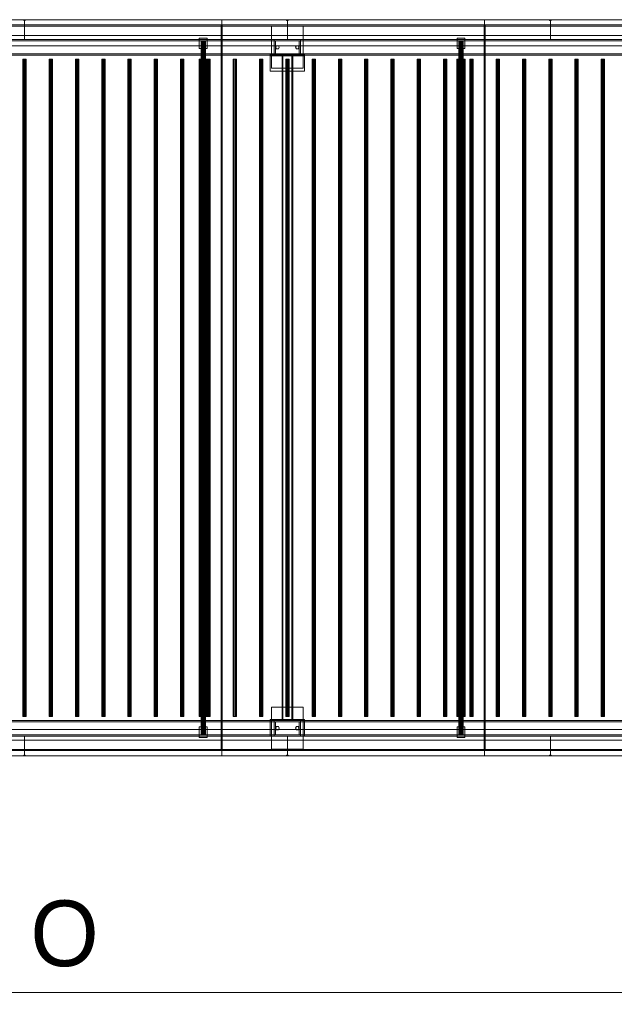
# Model space of a CAD drawing. Header units: millimetres. Extents: x -2233 to 61924, y -68080 to 6847.
# Tile 885 of 1022: x 51443 to 53704, y -20345 to -16600. Entities that reach past the tile are written whole.
import ezdxf

# ---------------------------------------------------------------- set-up
doc = ezdxf.new("R2010")
doc.units = ezdxf.units.MM
doc.layers.add('COTAS_O', color=1, linetype='Continuous', lineweight=0)
doc.layers.add('superior_secador', color=7, linetype='Continuous', lineweight=0)
doc.dimstyles.new('R19_100', dxfattribs={"dimtxt": 250, "dimasz": 150, "dimexe": 150, "dimexo": 80, "dimgap": 100, "dimtad": 1, "dimtih": 1, "dimtoh": 1, "dimdsep": 46, "dimcen": 0.09, "dimadec": 0, "dimazin": 0, "dimtfac": 1, "dimtdec": 4, "dimtofl": 0, "dimtmove": 0, "dimatfit": 3, "dimfxl": 1, "dimtolj": 1, "dimtzin": 0, "dimarcsym": 0})

# ---------------------------------------------------------------- blocks, each defined once
blk = doc.blocks.new('DIM_R27_44')
at = {"layer": 'COTAS_O'}
for p, q in [((40461.1, -19400), (40461.1, -20300)), ((60461.1, -19400), (60461.1, -20300)), ((40461.1, -20300), (40611.1, -20255)), ((60461.1, -20300), (60311.1, -20255)), ((40461.1, -20300), (60461.1, -20300)), ((40461.1, -20300), (40611.1, -20345)), ((60461.1, -20300), (60311.1, -20345))]:
    blk.add_line(p, q, dxfattribs=at)
blk.add_text('20000 O', height=250, dxfattribs=at).set_placement((50461.1, -20200))

msp = doc.modelspace()

# ---------------------------------------------------------------- linework, layer by layer
at = {"layer": 'superior_secador'}
for p, q in [((40461.134, -16600), (60461.134, -16600)), ((60461.134, -16620), (40461.134, -16620)), ((60461.134, -16624), (40461.134, -16624)), ((50686.134, -16600), (51461.134, -16600)), ((51211.134, -16600), (52211.134, -16600)), ((51458.134, -16603), (51458.134, -16600)), ((51458.134, -16600), (51464.134, -16600)), ((51464.134, -16603), (51458.134, -16603)), ((51461.134, -16600), (51461.134, -16675)), ((51461.134, -16600), (52461.134, -16600)), ((51464.134, -16600), (51464.134, -16603)), ((52209.134, -19380), (52209.134, -16620)), ((52209.134, -16620), (52213.134, -16620)), ((52211.134, -16600), (52211.134, -19400)), ((52211.134, -16600), (53211.134, -16600)), ((52213.134, -16620), (52213.134, -19380)), ((52401.134, -16785), (52401.134, -16625)), ((52401.134, -16625), (52521.134, -16625)), ((52458.134, -16603), (52458.134, -16600)), ((52458.134, -16600), (52464.134, -16600)), ((52464.134, -16603), (52458.134, -16603)), ((52461.134, -16600), (52461.134, -16675)), ((52461.134, -16600), (53461.134, -16600)), ((52464.134, -16600), (52464.134, -16603)), ((52521.134, -16625), (52521.134, -16785)), ((53209.134, -19380), (53209.134, -16620)), ((53209.134, -16620), (53213.134, -16620)), ((53211.134, -16600), (53211.134, -19400)), ((53211.134, -16600), (54211.134, -16600)), ((53213.134, -16620), (53213.134, -19380)), ((53458.134, -16603), (53458.134, -16600)), ((53458.134, -16600), (53464.134, -16600)), ((53464.134, -16603), (53458.134, -16603)), ((53461.134, -16600), (53461.134, -16675)), ((53461.134, -16600), (54036.134, -16600)), ((53464.134, -16600), (53464.134, -16603)), ((40811.134, -16660), (60111.134, -16660)), ((40461.134, -16675), (60461.134, -16675)), ((60461.134, -16680), (40461.134, -16680)), ((60111.134, -16700), (40811.134, -16700)), ((51461.134, -16675), (50686.134, -16675)), ((52461.134, -16675), (51461.134, -16675)), ((52126.134, -16710), (52126.134, -16670)), ((52126.134, -16670), (52156.134, -16670)), ((52133.406, -16680), (52133.134, -16680)), ((52133.134, -16680), (52133.134, -19320)), ((52134.206, -16680), (52133.406, -16680)), ((52133.406, -16680), (52133.406, -19320)), ((52135.477, -16680), (52134.206, -16680)), ((52134.206, -16680), (52134.206, -19320)), ((52137.134, -16680), (52135.477, -16680)), ((52135.477, -16680), (52135.477, -19320)), ((52139.063, -16680), (52137.134, -16680)), ((52137.134, -16680), (52137.134, -19320)), ((52141.134, -16680), (52139.063, -16680)), ((52139.063, -16680), (52139.063, -19320)), ((52143.204, -16680), (52141.134, -16680)), ((52141.134, -16680), (52141.134, -19320)), ((52145.134, -16680), (52143.204, -16680)), ((52143.204, -16680), (52143.204, -19320)), ((52146.791, -16680), (52145.134, -16680)), ((52145.134, -16680), (52145.134, -19320)), ((52148.062, -16680), (52146.791, -16680)), ((52146.791, -16680), (52146.791, -19320)), ((52148.861, -16680), (52148.062, -16680)), ((52148.062, -16680), (52148.062, -19320)), ((52148.861, -16680), (52149.134, -16680)), ((52148.861, -16680), (52148.861, -19320)), ((52149.134, -19320), (52149.134, -16680)), ((52156.134, -16670), (52156.134, -16710)), ((52411.134, -16680), (52411.134, -16675)), ((52411.134, -16675), (52511.134, -16675)), ((52511.134, -16680), (52411.134, -16680)), ((52411.134, -16730), (52411.134, -16680)), ((52411.134, -16680), (52416.134, -16680)), ((52416.134, -16680), (52416.134, -16730)), ((52416.134, -16705), (52419.634, -16698.938)), ((52419.634, -16698.938), (52426.634, -16698.938)), ((52426.634, -16698.938), (52430.134, -16705)), ((53461.134, -16675), (52461.134, -16675)), ((52492.134, -16705), (52495.634, -16698.938)), ((52495.634, -16698.938), (52502.634, -16698.938)), ((52502.634, -16698.938), (52506.134, -16705)), ((52506.134, -16730), (52506.134, -16680)), ((52506.134, -16680), (52511.134, -16680)), ((52511.134, -16675), (52511.134, -16680)), ((52511.134, -16680), (52511.134, -16730)), ((53106.134, -16710), (53106.134, -16670)), ((53106.134, -16670), (53136.134, -16670)), ((53113.406, -16680), (53113.134, -16680)), ((53113.134, -16680), (53113.134, -19320)), ((53114.206, -16680), (53113.406, -16680)), ((53113.406, -16680), (53113.406, -19320)), ((53115.477, -16680), (53114.206, -16680)), ((53114.206, -16680), (53114.206, -19320)), ((53117.134, -16680), (53115.477, -16680)), ((53115.477, -16680), (53115.477, -19320)), ((53119.063, -16680), (53117.134, -16680)), ((53117.134, -16680), (53117.134, -19320)), ((53121.134, -16680), (53119.063, -16680)), ((53119.063, -16680), (53119.063, -19320)), ((53123.204, -16680), (53121.134, -16680)), ((53121.134, -16680), (53121.134, -19320)), ((53125.134, -16680), (53123.204, -16680)), ((53123.204, -16680), (53123.204, -19320)), ((53126.791, -16680), (53125.134, -16680)), ((53125.134, -16680), (53125.134, -19320)), ((53128.062, -16680), (53126.791, -16680)), ((53126.791, -16680), (53126.791, -19320)), ((53128.861, -16680), (53128.062, -16680)), ((53128.062, -16680), (53128.062, -19320)), ((53128.861, -16680), (53129.134, -16680)), ((53128.861, -16680), (53128.861, -19320)), ((53129.134, -19320), (53129.134, -16680)), ((53136.134, -16670), (53136.134, -16710)), ((54036.134, -16675), (53461.134, -16675)), ((40461.134, -16730), (60461.134, -16730)), ((60461.134, -16735), (40461.134, -16735)), ((52156.134, -16710), (52126.134, -16710)), ((52396.134, -16738), (52396.134, -16733)), ((52396.134, -16733), (52526.134, -16733)), ((52396.134, -16796), (52396.134, -16733)), ((52526.134, -16738), (52396.134, -16738)), ((52411.134, -16735), (52411.134, -16730)), ((52411.134, -16730), (52511.134, -16730)), ((52416.134, -16730), (52411.134, -16730)), ((52511.134, -16735), (52411.134, -16735)), ((52419.634, -16711.062), (52416.134, -16705)), ((52426.634, -16711.062), (52419.634, -16711.062)), ((52430.134, -16705), (52426.634, -16711.062)), ((52441.134, -19265), (52441.134, -16735)), ((52441.134, -16735), (52481.134, -16735)), ((52441.134, -16735), (52444.134, -16735)), ((52444.134, -16735), (52444.134, -19265)), ((52478.134, -19265), (52478.134, -16735)), ((52478.134, -16735), (52481.134, -16735)), ((52481.134, -16735), (52481.134, -19265)), ((52495.634, -16711.062), (52492.134, -16705)), ((52502.634, -16711.062), (52495.634, -16711.062)), ((52506.134, -16705), (52502.634, -16711.062)), ((52511.134, -16730), (52506.134, -16730)), ((52511.134, -16730), (52511.134, -16735)), ((52526.134, -16733), (52526.134, -16738)), ((52526.134, -16733), (52526.134, -16796)), ((53136.134, -16710), (53106.134, -16710)), ((51455.997, -16750), (51454.784, -16750)), ((51454.784, -16750), (51454.784, -19250)), ((51459.172, -16750), (51455.997, -16750)), ((51455.997, -16750), (51455.997, -19250)), ((51463.096, -16750), (51459.172, -16750)), ((51459.172, -16750), (51459.172, -19250)), ((51466.271, -16750), (51463.096, -16750)), ((51463.096, -16750), (51463.096, -19250)), ((51466.271, -16750), (51467.484, -16750)), ((51466.271, -16750), (51466.271, -19250)), ((51467.484, -19250), (51467.484, -16750)), ((51555.997, -16750), (51554.784, -16750)), ((51554.784, -16750), (51554.784, -19250)), ((51559.172, -16750), (51555.997, -16750)), ((51555.997, -16750), (51555.997, -19250)), ((51563.096, -16750), (51559.172, -16750)), ((51559.172, -16750), (51559.172, -19250)), ((51566.271, -16750), (51563.096, -16750)), ((51563.096, -16750), (51563.096, -19250)), ((51566.271, -16750), (51567.484, -16750)), ((51566.271, -16750), (51566.271, -19250)), ((51567.484, -19250), (51567.484, -16750)), ((51655.997, -16750), (51654.784, -16750)), ((51654.784, -16750), (51654.784, -19250)), ((51659.172, -16750), (51655.997, -16750)), ((51655.997, -16750), (51655.997, -19250)), ((51663.096, -16750), (51659.172, -16750)), ((51659.172, -16750), (51659.172, -19250)), ((51666.271, -16750), (51663.096, -16750)), ((51663.096, -16750), (51663.096, -19250)), ((51666.271, -16750), (51667.484, -16750)), ((51666.271, -16750), (51666.271, -19250)), ((51667.484, -19250), (51667.484, -16750)), ((51755.997, -16750), (51754.784, -16750)), ((51754.784, -16750), (51754.784, -19250)), ((51759.172, -16750), (51755.997, -16750)), ((51755.997, -16750), (51755.997, -19250)), ((51763.096, -16750), (51759.172, -16750)), ((51759.172, -16750), (51759.172, -19250)), ((51766.271, -16750), (51763.096, -16750)), ((51763.096, -16750), (51763.096, -19250)), ((51766.271, -16750), (51767.484, -16750)), ((51766.271, -16750), (51766.271, -19250)), ((51767.484, -19250), (51767.484, -16750)), ((51855.997, -16750), (51854.784, -16750)), ((51854.784, -16750), (51854.784, -19250)), ((51859.172, -16750), (51855.997, -16750)), ((51855.997, -16750), (51855.997, -19250)), ((51863.096, -16750), (51859.172, -16750)), ((51859.172, -16750), (51859.172, -19250)), ((51866.271, -16750), (51863.096, -16750)), ((51863.096, -16750), (51863.096, -19250)), ((51866.271, -16750), (51867.484, -16750)), ((51866.271, -16750), (51866.271, -19250)), ((51867.484, -19250), (51867.484, -16750)), ((51955.997, -16750), (51954.784, -16750)), ((51954.784, -16750), (51954.784, -19250)), ((51959.172, -16750), (51955.997, -16750)), ((51955.997, -16750), (51955.997, -19250)), ((51963.096, -16750), (51959.172, -16750)), ((51959.172, -16750), (51959.172, -19250)), ((51966.271, -16750), (51963.096, -16750)), ((51963.096, -16750), (51963.096, -19250)), ((51966.271, -16750), (51967.484, -16750)), ((51966.271, -16750), (51966.271, -19250)), ((51967.484, -19250), (51967.484, -16750)), ((52055.997, -16750), (52054.784, -16750)), ((52054.784, -16750), (52054.784, -19250)), ((52059.172, -16750), (52055.997, -16750)), ((52055.997, -16750), (52055.997, -19250)), ((52063.096, -16750), (52059.172, -16750)), ((52059.172, -16750), (52059.172, -19250)), ((52066.271, -16750), (52063.096, -16750)), ((52063.096, -16750), (52063.096, -19250)), ((52066.271, -16750), (52067.484, -16750)), ((52066.271, -16750), (52066.271, -19250)), ((52067.484, -19250), (52067.484, -16750)), ((52125.679, -16750), (52125.134, -16750)), ((52125.134, -16750), (52125.134, -19250)), ((52127.277, -16750), (52125.679, -16750)), ((52125.679, -16750), (52125.679, -19250)), ((52129.82, -16750), (52127.277, -16750)), ((52127.277, -16750), (52127.277, -19250)), ((52133.134, -16750), (52129.82, -16750)), ((52129.82, -16750), (52129.82, -19250)), ((52136.993, -16750), (52133.134, -16750)), ((52133.134, -16750), (52133.134, -19250)), ((52141.134, -16750), (52136.993, -16750)), ((52136.993, -16750), (52136.993, -19250)), ((52145.275, -16750), (52141.134, -16750)), ((52141.134, -16750), (52141.134, -19250)), ((52149.134, -16750), (52145.275, -16750)), ((52145.275, -16750), (52145.275, -19250)), ((52152.448, -16750), (52149.134, -16750)), ((52149.134, -16750), (52149.134, -19250)), ((52154.99, -16750), (52152.448, -16750)), ((52152.448, -16750), (52152.448, -19250)), ((52155.997, -16750), (52154.784, -16750)), ((52154.784, -16750), (52154.784, -19250)), ((52156.589, -16750), (52154.99, -16750)), ((52154.99, -16750), (52154.99, -19250)), ((52159.172, -16750), (52155.997, -16750)), ((52155.997, -16750), (52155.997, -19250)), ((52156.589, -16750), (52157.134, -16750)), ((52156.589, -16750), (52156.589, -19250)), ((52157.134, -19250), (52157.134, -16750)), ((52163.096, -16750), (52159.172, -16750)), ((52159.172, -16750), (52159.172, -19250)), ((52166.271, -16750), (52163.096, -16750)), ((52163.096, -16750), (52163.096, -19250)), ((52166.271, -16750), (52167.484, -16750)), ((52166.271, -16750), (52166.271, -19250)), ((52167.484, -19250), (52167.484, -16750)), ((52255.997, -16750), (52254.784, -16750)), ((52254.784, -16750), (52254.784, -19250)), ((52259.172, -16750), (52255.997, -16750)), ((52255.997, -16750), (52255.997, -19250)), ((52263.096, -16750), (52259.172, -16750)), ((52259.172, -16750), (52259.172, -19250)), ((52266.271, -16750), (52263.096, -16750)), ((52263.096, -16750), (52263.096, -19250)), ((52266.271, -16750), (52267.484, -16750)), ((52266.271, -16750), (52266.271, -19250)), ((52267.484, -19250), (52267.484, -16750)), ((52355.997, -16750), (52354.784, -16750)), ((52354.784, -16750), (52354.784, -19250)), ((52359.172, -16750), (52355.997, -16750)), ((52355.997, -16750), (52355.997, -19250)), ((52363.096, -16750), (52359.172, -16750)), ((52359.172, -16750), (52359.172, -19250)), ((52366.271, -16750), (52363.096, -16750)), ((52363.096, -16750), (52363.096, -19250)), ((52366.271, -16750), (52367.484, -16750)), ((52366.271, -16750), (52366.271, -19250)), ((52367.484, -19250), (52367.484, -16750)), ((52455.997, -16750), (52454.784, -16750)), ((52454.784, -16750), (52454.784, -19250)), ((52459.172, -16750), (52455.997, -16750)), ((52455.997, -16750), (52455.997, -19250)), ((52463.096, -16750), (52459.172, -16750)), ((52459.172, -16750), (52459.172, -19250)), ((52466.271, -16750), (52463.096, -16750)), ((52463.096, -16750), (52463.096, -19250)), ((52466.271, -16750), (52467.484, -16750)), ((52466.271, -16750), (52466.271, -19250)), ((52467.484, -19250), (52467.484, -16750)), ((52555.997, -16750), (52554.784, -16750)), ((52554.784, -16750), (52554.784, -19250)), ((52559.172, -16750), (52555.997, -16750)), ((52555.997, -16750), (52555.997, -19250)), ((52563.096, -16750), (52559.172, -16750)), ((52559.172, -16750), (52559.172, -19250)), ((52566.271, -16750), (52563.096, -16750)), ((52563.096, -16750), (52563.096, -19250)), ((52566.271, -16750), (52567.484, -16750)), ((52566.271, -16750), (52566.271, -19250)), ((52567.484, -19250), (52567.484, -16750)), ((52655.997, -16750), (52654.784, -16750)), ((52654.784, -16750), (52654.784, -19250)), ((52659.172, -16750), (52655.997, -16750)), ((52655.997, -16750), (52655.997, -19250)), ((52663.096, -16750), (52659.172, -16750)), ((52659.172, -16750), (52659.172, -19250)), ((52666.271, -16750), (52663.096, -16750)), ((52663.096, -16750), (52663.096, -19250)), ((52666.271, -16750), (52667.484, -16750)), ((52666.271, -16750), (52666.271, -19250)), ((52667.484, -19250), (52667.484, -16750)), ((52755.997, -16750), (52754.784, -16750)), ((52754.784, -16750), (52754.784, -19250)), ((52759.172, -16750), (52755.997, -16750)), ((52755.997, -16750), (52755.997, -19250)), ((52763.096, -16750), (52759.172, -16750)), ((52759.172, -16750), (52759.172, -19250)), ((52766.271, -16750), (52763.096, -16750)), ((52763.096, -16750), (52763.096, -19250)), ((52766.271, -16750), (52767.484, -16750)), ((52766.271, -16750), (52766.271, -19250)), ((52767.484, -19250), (52767.484, -16750)), ((52855.997, -16750), (52854.784, -16750)), ((52854.784, -16750), (52854.784, -19250)), ((52859.172, -16750), (52855.997, -16750)), ((52855.997, -16750), (52855.997, -19250)), ((52863.096, -16750), (52859.172, -16750)), ((52859.172, -16750), (52859.172, -19250)), ((52866.271, -16750), (52863.096, -16750)), ((52863.096, -16750), (52863.096, -19250)), ((52866.271, -16750), (52867.484, -16750)), ((52866.271, -16750), (52866.271, -19250)), ((52867.484, -19250), (52867.484, -16750)), ((52955.997, -16750), (52954.784, -16750)), ((52954.784, -16750), (52954.784, -19250)), ((52959.172, -16750), (52955.997, -16750)), ((52955.997, -16750), (52955.997, -19250)), ((52963.096, -16750), (52959.172, -16750)), ((52959.172, -16750), (52959.172, -19250)), ((52966.271, -16750), (52963.096, -16750)), ((52963.096, -16750), (52963.096, -19250)), ((52966.271, -16750), (52967.484, -16750)), ((52966.271, -16750), (52966.271, -19250)), ((52967.484, -19250), (52967.484, -16750)), ((53055.997, -16750), (53054.784, -16750)), ((53054.784, -16750), (53054.784, -19250)), ((53059.172, -16750), (53055.997, -16750)), ((53055.997, -16750), (53055.997, -19250)), ((53063.096, -16750), (53059.172, -16750)), ((53059.172, -16750), (53059.172, -19250)), ((53066.271, -16750), (53063.096, -16750)), ((53063.096, -16750), (53063.096, -19250)), ((53066.271, -16750), (53067.484, -16750)), ((53066.271, -16750), (53066.271, -19250)), ((53067.484, -19250), (53067.484, -16750)), ((53105.679, -16750), (53105.134, -16750)), ((53105.134, -16750), (53105.134, -19250)), ((53107.277, -16750), (53105.679, -16750)), ((53105.679, -16750), (53105.679, -19250)), ((53109.82, -16750), (53107.277, -16750)), ((53107.277, -16750), (53107.277, -19250)), ((53113.134, -16750), (53109.82, -16750)), ((53109.82, -16750), (53109.82, -19250)), ((53116.993, -16750), (53113.134, -16750)), ((53113.134, -16750), (53113.134, -19250)), ((53121.134, -16750), (53116.993, -16750)), ((53116.993, -16750), (53116.993, -19250)), ((53125.275, -16750), (53121.134, -16750)), ((53121.134, -16750), (53121.134, -19250)), ((53129.134, -16750), (53125.275, -16750)), ((53125.275, -16750), (53125.275, -19250)), ((53132.448, -16750), (53129.134, -16750)), ((53129.134, -16750), (53129.134, -19250)), ((53134.99, -16750), (53132.448, -16750)), ((53132.448, -16750), (53132.448, -19250)), ((53136.589, -16750), (53134.99, -16750)), ((53134.99, -16750), (53134.99, -19250)), ((53136.589, -16750), (53137.134, -16750)), ((53136.589, -16750), (53136.589, -19250)), ((53137.134, -19250), (53137.134, -16750)), ((53155.997, -16750), (53154.784, -16750)), ((53154.784, -16750), (53154.784, -19250)), ((53159.172, -16750), (53155.997, -16750)), ((53155.997, -16750), (53155.997, -19250)), ((53163.096, -16750), (53159.172, -16750)), ((53159.172, -16750), (53159.172, -19250)), ((53166.271, -16750), (53163.096, -16750)), ((53163.096, -16750), (53163.096, -19250)), ((53166.271, -16750), (53167.484, -16750)), ((53166.271, -16750), (53166.271, -19250)), ((53167.484, -19250), (53167.484, -16750)), ((53255.997, -16750), (53254.784, -16750)), ((53254.784, -16750), (53254.784, -19250)), ((53259.172, -16750), (53255.997, -16750)), ((53255.997, -16750), (53255.997, -19250)), ((53263.096, -16750), (53259.172, -16750)), ((53259.172, -16750), (53259.172, -19250)), ((53266.271, -16750), (53263.096, -16750)), ((53263.096, -16750), (53263.096, -19250)), ((53266.271, -16750), (53267.484, -16750)), ((53266.271, -16750), (53266.271, -19250)), ((53267.484, -19250), (53267.484, -16750)), ((53355.997, -16750), (53354.784, -16750)), ((53354.784, -16750), (53354.784, -19250)), ((53359.172, -16750), (53355.997, -16750)), ((53355.997, -16750), (53355.997, -19250)), ((53363.096, -16750), (53359.172, -16750)), ((53359.172, -16750), (53359.172, -19250)), ((53366.271, -16750), (53363.096, -16750)), ((53363.096, -16750), (53363.096, -19250)), ((53366.271, -16750), (53367.484, -16750)), ((53366.271, -16750), (53366.271, -19250)), ((53367.484, -19250), (53367.484, -16750)), ((53455.997, -16750), (53454.784, -16750)), ((53454.784, -16750), (53454.784, -19250)), ((53459.172, -16750), (53455.997, -16750)), ((53455.997, -16750), (53455.997, -19250)), ((53463.096, -16750), (53459.172, -16750)), ((53459.172, -16750), (53459.172, -19250)), ((53466.271, -16750), (53463.096, -16750)), ((53463.096, -16750), (53463.096, -19250)), ((53466.271, -16750), (53467.484, -16750)), ((53466.271, -16750), (53466.271, -19250)), ((53467.484, -19250), (53467.484, -16750)), ((53555.997, -16750), (53554.784, -16750)), ((53554.784, -16750), (53554.784, -19250)), ((53559.172, -16750), (53555.997, -16750)), ((53555.997, -16750), (53555.997, -19250)), ((53563.096, -16750), (53559.172, -16750)), ((53559.172, -16750), (53559.172, -19250)), ((53566.271, -16750), (53563.096, -16750)), ((53563.096, -16750), (53563.096, -19250)), ((53566.271, -16750), (53567.484, -16750)), ((53566.271, -16750), (53566.271, -19250)), ((53567.484, -19250), (53567.484, -16750)), ((53655.997, -16750), (53654.784, -16750)), ((53654.784, -16750), (53654.784, -19250)), ((53659.172, -16750), (53655.997, -16750)), ((53655.997, -16750), (53655.997, -19250)), ((53663.096, -16750), (53659.172, -16750)), ((53659.172, -16750), (53659.172, -19250)), ((53666.271, -16750), (53663.096, -16750)), ((53663.096, -16750), (53663.096, -19250)), ((53666.271, -16750), (53667.484, -16750)), ((53666.271, -16750), (53666.271, -19250)), ((53667.484, -19250), (53667.484, -16750)), ((52526.134, -16796), (52396.134, -16796)), ((52521.134, -16785), (52401.134, -16785)), ((52401.134, -19375), (52401.134, -19215)), ((52401.134, -19215), (52521.134, -19215)), ((52521.134, -19215), (52521.134, -19375)), ((40461.134, -19265), (60461.134, -19265)), ((60461.134, -19270), (40461.134, -19270)), ((51455.997, -19250), (51454.784, -19250)), ((51459.172, -19250), (51455.997, -19250)), ((51463.096, -19250), (51459.172, -19250)), ((51466.271, -19250), (51463.096, -19250)), ((51467.484, -19250), (51466.271, -19250)), ((51555.997, -19250), (51554.784, -19250)), ((51559.172, -19250), (51555.997, -19250)), ((51563.096, -19250), (51559.172, -19250)), ((51566.271, -19250), (51563.096, -19250)), ((51567.484, -19250), (51566.271, -19250)), ((51655.997, -19250), (51654.784, -19250)), ((51659.172, -19250), (51655.997, -19250)), ((51663.096, -19250), (51659.172, -19250)), ((51666.271, -19250), (51663.096, -19250)), ((51667.484, -19250), (51666.271, -19250)), ((51755.997, -19250), (51754.784, -19250)), ((51759.172, -19250), (51755.997, -19250)), ((51763.096, -19250), (51759.172, -19250)), ((51766.271, -19250), (51763.096, -19250)), ((51767.484, -19250), (51766.271, -19250)), ((51855.997, -19250), (51854.784, -19250)), ((51859.172, -19250), (51855.997, -19250)), ((51863.096, -19250), (51859.172, -19250)), ((51866.271, -19250), (51863.096, -19250)), ((51867.484, -19250), (51866.271, -19250)), ((51955.997, -19250), (51954.784, -19250)), ((51959.172, -19250), (51955.997, -19250)), ((51963.096, -19250), (51959.172, -19250)), ((51966.271, -19250), (51963.096, -19250)), ((51967.484, -19250), (51966.271, -19250)), ((52055.997, -19250), (52054.784, -19250)), ((52059.172, -19250), (52055.997, -19250)), ((52063.096, -19250), (52059.172, -19250)), ((52066.271, -19250), (52063.096, -19250)), ((52067.484, -19250), (52066.271, -19250)), ((52125.679, -19250), (52125.134, -19250)), ((52127.277, -19250), (52125.679, -19250)), ((52129.82, -19250), (52127.277, -19250)), ((52133.134, -19250), (52129.82, -19250)), ((52136.993, -19250), (52133.134, -19250)), ((52141.134, -19250), (52136.993, -19250)), ((52145.275, -19250), (52141.134, -19250)), ((52149.134, -19250), (52145.275, -19250)), ((52152.448, -19250), (52149.134, -19250)), ((52154.99, -19250), (52152.448, -19250)), ((52155.997, -19250), (52154.784, -19250)), ((52156.589, -19250), (52154.99, -19250)), ((52159.172, -19250), (52155.997, -19250)), ((52157.134, -19250), (52156.589, -19250)), ((52163.096, -19250), (52159.172, -19250)), ((52166.271, -19250), (52163.096, -19250)), ((52167.484, -19250), (52166.271, -19250)), ((52255.997, -19250), (52254.784, -19250)), ((52259.172, -19250), (52255.997, -19250)), ((52263.096, -19250), (52259.172, -19250)), ((52266.271, -19250), (52263.096, -19250)), ((52267.484, -19250), (52266.271, -19250)), ((52355.997, -19250), (52354.784, -19250)), ((52359.172, -19250), (52355.997, -19250)), ((52363.096, -19250), (52359.172, -19250)), ((52366.271, -19250), (52363.096, -19250)), ((52367.484, -19250), (52366.271, -19250)), ((52396.134, -19325), (52396.134, -19262)), ((52396.134, -19262), (52526.134, -19262)), ((52411.134, -19270), (52411.134, -19265)), ((52411.134, -19265), (52511.134, -19265)), ((52511.134, -19270), (52411.134, -19270)), ((52411.134, -19320), (52411.134, -19270)), ((52411.134, -19270), (52416.134, -19270)), ((52416.134, -19270), (52416.134, -19320)), ((52481.134, -19265), (52441.134, -19265)), ((52444.134, -19265), (52441.134, -19265)), ((52455.997, -19250), (52454.784, -19250)), ((52459.172, -19250), (52455.997, -19250)), ((52463.096, -19250), (52459.172, -19250)), ((52466.271, -19250), (52463.096, -19250)), ((52467.484, -19250), (52466.271, -19250)), ((52481.134, -19265), (52478.134, -19265)), ((52506.134, -19320), (52506.134, -19270)), ((52506.134, -19270), (52511.134, -19270)), ((52511.134, -19265), (52511.134, -19270)), ((52511.134, -19270), (52511.134, -19320)), ((52526.134, -19262), (52526.134, -19325)), ((52555.997, -19250), (52554.784, -19250)), ((52559.172, -19250), (52555.997, -19250)), ((52563.096, -19250), (52559.172, -19250)), ((52566.271, -19250), (52563.096, -19250)), ((52567.484, -19250), (52566.271, -19250)), ((52655.997, -19250), (52654.784, -19250)), ((52659.172, -19250), (52655.997, -19250)), ((52663.096, -19250), (52659.172, -19250)), ((52666.271, -19250), (52663.096, -19250)), ((52667.484, -19250), (52666.271, -19250)), ((52755.997, -19250), (52754.784, -19250)), ((52759.172, -19250), (52755.997, -19250)), ((52763.096, -19250), (52759.172, -19250)), ((52766.271, -19250), (52763.096, -19250)), ((52767.484, -19250), (52766.271, -19250)), ((52855.997, -19250), (52854.784, -19250)), ((52859.172, -19250), (52855.997, -19250)), ((52863.096, -19250), (52859.172, -19250)), ((52866.271, -19250), (52863.096, -19250)), ((52867.484, -19250), (52866.271, -19250)), ((52955.997, -19250), (52954.784, -19250)), ((52959.172, -19250), (52955.997, -19250)), ((52963.096, -19250), (52959.172, -19250)), ((52966.271, -19250), (52963.096, -19250)), ((52967.484, -19250), (52966.271, -19250)), ((53055.997, -19250), (53054.784, -19250)), ((53059.172, -19250), (53055.997, -19250)), ((53063.096, -19250), (53059.172, -19250)), ((53066.271, -19250), (53063.096, -19250)), ((53067.484, -19250), (53066.271, -19250)), ((53105.679, -19250), (53105.134, -19250)), ((53107.277, -19250), (53105.679, -19250)), ((53109.82, -19250), (53107.277, -19250)), ((53113.134, -19250), (53109.82, -19250)), ((53116.993, -19250), (53113.134, -19250)), ((53121.134, -19250), (53116.993, -19250)), ((53125.275, -19250), (53121.134, -19250)), ((53129.134, -19250), (53125.275, -19250)), ((53132.448, -19250), (53129.134, -19250)), ((53134.99, -19250), (53132.448, -19250)), ((53136.589, -19250), (53134.99, -19250)), ((53137.134, -19250), (53136.589, -19250)), ((53155.997, -19250), (53154.784, -19250)), ((53159.172, -19250), (53155.997, -19250)), ((53163.096, -19250), (53159.172, -19250)), ((53166.271, -19250), (53163.096, -19250)), ((53167.484, -19250), (53166.271, -19250)), ((53255.997, -19250), (53254.784, -19250)), ((53259.172, -19250), (53255.997, -19250)), ((53263.096, -19250), (53259.172, -19250)), ((53266.271, -19250), (53263.096, -19250)), ((53267.484, -19250), (53266.271, -19250)), ((53355.997, -19250), (53354.784, -19250)), ((53359.172, -19250), (53355.997, -19250)), ((53363.096, -19250), (53359.172, -19250)), ((53366.271, -19250), (53363.096, -19250)), ((53367.484, -19250), (53366.271, -19250)), ((53455.997, -19250), (53454.784, -19250)), ((53459.172, -19250), (53455.997, -19250)), ((53463.096, -19250), (53459.172, -19250)), ((53466.271, -19250), (53463.096, -19250)), ((53467.484, -19250), (53466.271, -19250)), ((53555.997, -19250), (53554.784, -19250)), ((53559.172, -19250), (53555.997, -19250)), ((53563.096, -19250), (53559.172, -19250)), ((53566.271, -19250), (53563.096, -19250)), ((53567.484, -19250), (53566.271, -19250)), ((53655.997, -19250), (53654.784, -19250)), ((53659.172, -19250), (53655.997, -19250)), ((53663.096, -19250), (53659.172, -19250)), ((53666.271, -19250), (53663.096, -19250)), ((53667.484, -19250), (53666.271, -19250)), ((40461.134, -19320), (60461.134, -19320)), ((40811.134, -19300), (60111.134, -19300)), ((52126.134, -19330), (52126.134, -19290)), ((52126.134, -19290), (52156.134, -19290)), ((52133.406, -19320), (52133.134, -19320)), ((52134.206, -19320), (52133.406, -19320)), ((52135.477, -19320), (52134.206, -19320)), ((52137.134, -19320), (52135.477, -19320)), ((52139.063, -19320), (52137.134, -19320)), ((52141.134, -19320), (52139.063, -19320)), ((52143.204, -19320), (52141.134, -19320)), ((52145.134, -19320), (52143.204, -19320)), ((52146.791, -19320), (52145.134, -19320)), ((52148.062, -19320), (52146.791, -19320)), ((52148.861, -19320), (52148.062, -19320)), ((52149.134, -19320), (52148.861, -19320)), ((52156.134, -19290), (52156.134, -19330)), ((52396.134, -19325), (52396.134, -19320)), ((52396.134, -19320), (52526.134, -19320)), ((52411.134, -19325), (52411.134, -19320)), ((52411.134, -19320), (52511.134, -19320)), ((52416.134, -19320), (52411.134, -19320)), ((52416.134, -19295), (52419.634, -19288.938)), ((52419.634, -19301.062), (52416.134, -19295)), ((52419.634, -19288.938), (52426.634, -19288.938)), ((52426.634, -19301.062), (52419.634, -19301.062)), ((52426.634, -19288.938), (52430.134, -19295)), ((52430.134, -19295), (52426.634, -19301.062)), ((52492.134, -19295), (52495.634, -19288.938)), ((52495.634, -19301.062), (52492.134, -19295)), ((52495.634, -19288.938), (52502.634, -19288.938)), ((52502.634, -19301.062), (52495.634, -19301.062)), ((52502.634, -19288.938), (52506.134, -19295)), ((52506.134, -19295), (52502.634, -19301.062)), ((52511.134, -19320), (52506.134, -19320)), ((52511.134, -19320), (52511.134, -19325)), ((52526.134, -19320), (52526.134, -19325)), ((53106.134, -19330), (53106.134, -19290)), ((53106.134, -19290), (53136.134, -19290)), ((53113.406, -19320), (53113.134, -19320)), ((53114.206, -19320), (53113.406, -19320)), ((53115.477, -19320), (53114.206, -19320)), ((53117.134, -19320), (53115.477, -19320)), ((53119.063, -19320), (53117.134, -19320)), ((53121.134, -19320), (53119.063, -19320)), ((53123.204, -19320), (53121.134, -19320)), ((53125.134, -19320), (53123.204, -19320)), ((53126.791, -19320), (53125.134, -19320)), ((53128.062, -19320), (53126.791, -19320)), ((53128.861, -19320), (53128.062, -19320)), ((53129.134, -19320), (53128.861, -19320)), ((53136.134, -19290), (53136.134, -19330)), ((60461.134, -19325), (40461.134, -19325)), ((60111.134, -19340), (40811.134, -19340)), ((50686.134, -19325), (51461.134, -19325)), ((51461.134, -19325), (51461.134, -19400)), ((51461.134, -19325), (52461.134, -19325)), ((52156.134, -19330), (52126.134, -19330)), ((52526.134, -19325), (52396.134, -19325)), ((52511.134, -19325), (52411.134, -19325)), ((52461.134, -19325), (52461.134, -19400)), ((52461.134, -19325), (53461.134, -19325)), ((53136.134, -19330), (53106.134, -19330)), ((53461.134, -19325), (53461.134, -19400)), ((53461.134, -19325), (54036.134, -19325)), ((40461.134, -19376), (60461.134, -19376)), ((40461.134, -19380), (60461.134, -19380)), ((51458.134, -19400), (51458.134, -19397)), ((51458.134, -19397), (51464.134, -19397)), ((51464.134, -19397), (51464.134, -19400)), ((52213.134, -19380), (52209.134, -19380)), ((52521.134, -19375), (52401.134, -19375)), ((52458.134, -19400), (52458.134, -19397)), ((52458.134, -19397), (52464.134, -19397)), ((52464.134, -19397), (52464.134, -19400)), ((53213.134, -19380), (53209.134, -19380)), ((53458.134, -19400), (53458.134, -19397)), ((53458.134, -19397), (53464.134, -19397)), ((53464.134, -19397), (53464.134, -19400)), ((60461.134, -19400), (40461.134, -19400)), ((51461.134, -19400), (50686.134, -19400)), ((52211.134, -19400), (51211.134, -19400)), ((51464.134, -19400), (51458.134, -19400)), ((52461.134, -19400), (51461.134, -19400)), ((53211.134, -19400), (52211.134, -19400)), ((52464.134, -19400), (52458.134, -19400)), ((53461.134, -19400), (52461.134, -19400)), ((54211.134, -19400), (53211.134, -19400)), ((53464.134, -19400), (53458.134, -19400)), ((54036.134, -19400), (53461.134, -19400))]:
    msp.add_line(p, q, dxfattribs=at)

# ---------------------------------------------------------------- dimensions: what is measured, and where the dimension line sits
at = {"layer": 'COTAS_O'}
dim = msp.add_aligned_dim(p1=(40461.134, -19400), p2=(60461.134, -19400), distance=-900, text='<> O', dimstyle='R19_100', dxfattribs=at)
dim.commit()
dim.dimension.update_dxf_attribs({"geometry": 'DIM_R27_44', "text_midpoint": (50461.134, -20300)})

doc.saveas('drawing.dxf')
